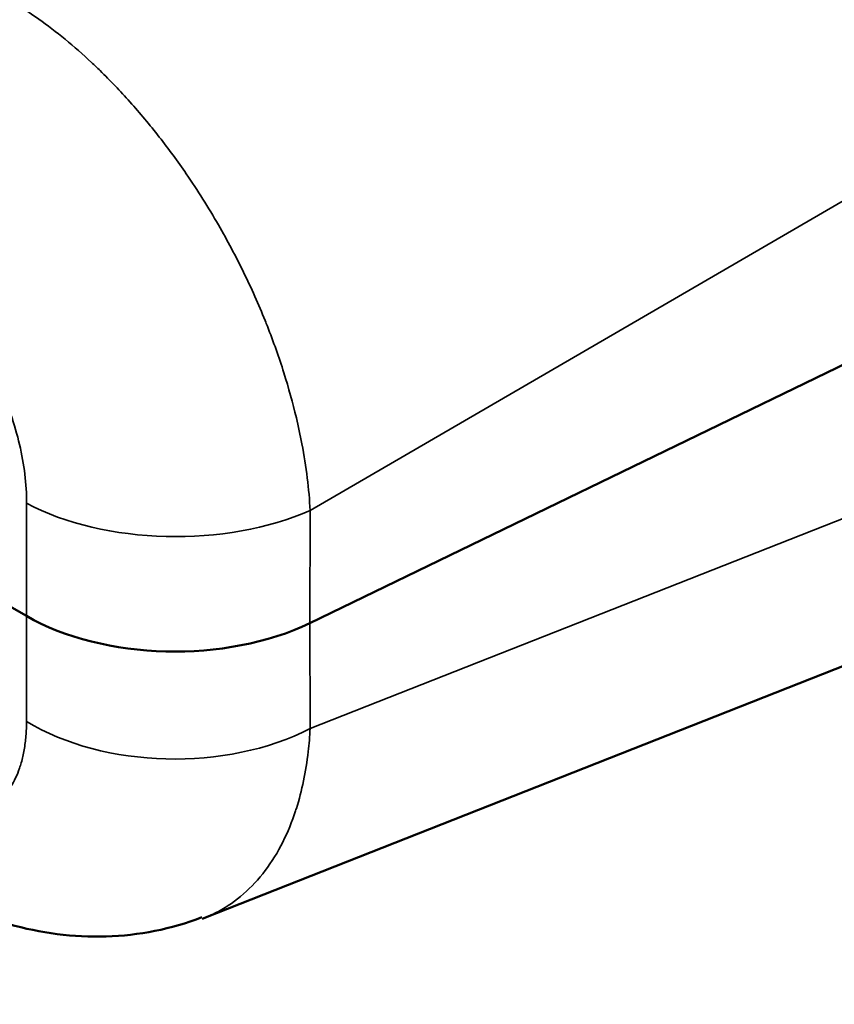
# Model space of a CAD drawing. Header units: millimetres. Extents: x 50 to 3176, y 50 to 2109.
# Tile 314 of 656: x 265.11 to 268.98, y 1612.85 to 1617.53. Entities that reach past the tile are written whole.
import ezdxf

# ---------------------------------------------------------------- set-up
doc = ezdxf.new("R2010")
doc.units = ezdxf.units.MM
doc.header["$LTSCALE"] = 10
doc.layers.add('Visible (ISO)', color=7, linetype='Continuous', lineweight=50)
doc.layers.add('Visible Narrow (ISO)', color=7, linetype='Continuous', lineweight=35)

msp = doc.modelspace()

# ---------------------------------------------------------------- linework, layer by layer
at = {"layer": 'Visible (ISO)'}
for p, q in [((265.1402, 1614.6968), (230.4736, 1634.7116)), ((270.425, 1616.5695), (266.4892, 1614.6628)), ((265.9845, 1613.2595), (269.8467, 1614.7824))]:
    msp.add_line(p, q, dxfattribs=at)
msp.add_ellipse((265.8469, 1615.1058), major_axis=(-1, -0.0001), ratio=0.577993, start_param=0.785858, end_param=2.268272, dxfattribs=at)
for points, knots in [([(278.8956, 1615.3615), (280.8423, 1616.4855), (282.4761, 1618.1489), (284.9601, 1622.3894), (285.806, 1624.9707), (286.6229, 1630.7942), (286.5902, 1634.0384), (285.6474, 1640.8552), (284.7372, 1644.4266), (282.1326, 1651.5345), (280.439, 1655.0698), (276.4398, 1661.7479), (274.1349, 1664.8896), (269.1456, 1670.4628), (266.462, 1672.8933), (260.9849, 1676.7965), (258.1924, 1678.2684), (252.78, 1680.1), (250.1605, 1680.4602), (247.0478, 1680.1776), (246.3553, 1680.0626), (245.6853, 1679.8977)], [3.926991, 3.926991, 3.926991, 3.926991, 4.244387, 4.244387, 4.563649, 4.563649, 4.884248, 4.884248, 5.204916, 5.204916, 5.525466, 5.525466, 5.845974, 5.845974, 6.166542, 6.166542, 6.487227, 6.487227, 6.80773, 6.80773, 6.902702, 6.902702, 6.902702, 6.902702]), ([(247.0216, 1623.5868), (247.5669, 1623.0001), (248.1204, 1622.4304), (250.9581, 1619.6383), (253.3494, 1617.7034), (258.1756, 1614.5959), (260.61, 1613.4236), (265.3347, 1611.9355), (267.6248, 1611.6197), (271.8821, 1611.8756), (273.8488, 1612.4478), (275.5722, 1613.4428)], [2.733922, 2.733922, 2.733922, 2.733922, 2.803059, 2.803059, 3.084042, 3.084042, 3.365025, 3.365025, 3.646008, 3.646008, 3.926991, 3.926991, 3.926991, 3.926991]), ([(265.9748, 1613.2635), (265.8302, 1613.2078), (265.6744, 1613.1771), (265.3645, 1613.1673), (265.2069, 1613.1883), (264.9228, 1613.27), (264.7925, 1613.3268), (264.67, 1613.3975)], [0, 0, 0, 0, 0.0494154, 0.0494154, 0.0993261, 0.0993261, 0.1441003, 0.1441003, 0.1441003, 0.1441003])]:
    msp.add_open_spline(points, degree=3, knots=knots, dxfattribs=at)
msp.add_open_spline([(265.9774, 1613.2568), (265.9798, 1613.2577), (265.9821, 1613.2586), (265.9845, 1613.2595)], degree=3, dxfattribs=at)
at = {"layer": 'Visible Narrow (ISO)'}
for p, q in [((266.4906, 1615.199), (270.4007, 1617.4693)), ((270.4007, 1615.7031), (266.4906, 1614.1613)), ((265.1415, 1615.233), (265.1402, 1614.6968)), ((266.4892, 1614.6628), (266.4906, 1615.199)), ((265.1402, 1614.6968), (265.1415, 1614.1954)), ((266.4906, 1614.1613), (266.4892, 1614.6628))]:
    msp.add_line(p, q, dxfattribs=at)
for centre, major_axis, ratio, start_param, end_param in [((260.6456, 1646.9715), (18.25, -31.6099), 0.57735, 0, 2.975711), ((257.3222, 1645.0527), (-18.25, 31.6099), 0.57735, 3.141593, 6.117304), ((257.2161, 1644.9915), (-18.175, 31.48), 0.57735, 1.952201, 6.117304), ((265.8482, 1615.6126), (-1, 0.0024), 0.538111, 0.787323, 2.269734), ((265.8482, 1614.6318), (1, 0.0026), 0.615297, 3.925987, 5.408398)]:
    msp.add_ellipse(centre, major_axis=major_axis, ratio=ratio, start_param=start_param, end_param=end_param, dxfattribs=at)
for points, knots in [([(266.4906, 1615.199), (266.4879, 1615.2494), (266.4834, 1615.3009), (266.477, 1615.3533), (266.4704, 1615.4067), (266.4618, 1615.4611), (266.4513, 1615.5161), (266.4436, 1615.5569), (266.4348, 1615.598), (266.4249, 1615.6394), (266.4081, 1615.7101), (266.3883, 1615.7816), (266.3656, 1615.8535), (266.3423, 1615.9272), (266.316, 1616.0012), (266.2869, 1616.0751), (266.2834, 1616.0839), (266.2799, 1616.0927), (266.2763, 1616.1016), (266.2451, 1616.1788), (266.2108, 1616.2558), (266.1736, 1616.3319), (266.1365, 1616.408), (266.0965, 1616.4832), (266.054, 1616.5568), (266.0061, 1616.6399), (265.955, 1616.7211), (265.9013, 1616.7994), (265.8599, 1616.8597), (265.8169, 1616.9184), (265.7727, 1616.975), (265.7274, 1617.0329), (265.6808, 1617.0886), (265.6332, 1617.1419), (265.5867, 1617.1939), (265.5392, 1617.2436), (265.4909, 1617.2906), (265.4775, 1617.3036), (265.4641, 1617.3165), (265.4506, 1617.3291), (265.4089, 1617.3682), (265.3667, 1617.4052), (265.3243, 1617.44), (265.2827, 1617.4741), (265.2409, 1617.5061), (265.199, 1617.5359), (265.1688, 1617.5573), (265.1386, 1617.5776), (265.1084, 1617.5967)], [0, 0, 0, 0, 0.0600023, 0.0600023, 0.0600023, 0.1212796, 0.1212796, 0.1212796, 0.1666667, 0.1666667, 0.1666667, 0.2442364, 0.2442364, 0.2442364, 0.3238242, 0.3238242, 0.3238242, 0.3333333, 0.3333333, 0.3333333, 0.4166667, 0.4166667, 0.4166667, 0.5, 0.5, 0.5, 0.594115, 0.594115, 0.594115, 0.6666667, 0.6666667, 0.6666667, 0.7408064, 0.7408064, 0.7408064, 0.813211, 0.813211, 0.813211, 0.8333333, 0.8333333, 0.8333333, 0.8954304, 0.8954304, 0.8954304, 0.9562112, 0.9562112, 0.9562112, 1, 1, 1, 1]), ([(265.1415, 1614.1954), (265.1412, 1614.1714), (265.1401, 1614.1485), (265.1363, 1614.1036), (265.1335, 1614.0818), (265.1262, 1614.0393), (265.1215, 1614.0187), (265.1134, 1613.99), (265.1106, 1613.9811), (265.0966, 1613.9408), (265.083, 1613.912), (265.051, 1613.8606), (265.0327, 1613.838), (264.9892, 1613.7964), (264.9635, 1613.7783), (264.9134, 1613.7534), (264.89, 1613.745), (264.8396, 1613.7331), (264.8125, 1613.7299), (264.7566, 1613.7292), (264.7279, 1613.7316), (264.6917, 1613.738), (264.6852, 1613.7393), (264.6586, 1613.7451), (264.6382, 1613.7507), (264.5971, 1613.7643), (264.5763, 1613.7722), (264.5349, 1613.7901), (264.5143, 1613.7999), (264.4834, 1613.816), (264.4734, 1613.8214), (264.4633, 1613.8271)], [0, 0, 0, 0, 0.055763, 0.055763, 0.113172, 0.113172, 0.172411, 0.172411, 0.2, 0.2, 0.300384, 0.300384, 0.4, 0.4, 0.512314, 0.512314, 0.6, 0.6, 0.691164, 0.691164, 0.780319, 0.780319, 0.8, 0.8, 0.859379, 0.859379, 0.917658, 0.917658, 0.973619, 0.973619, 1, 1, 1, 1]), ([(265.9845, 1613.2595), (266.0084, 1613.269), (266.0317, 1613.2798), (266.0543, 1613.292), (266.0968, 1613.315), (266.1367, 1613.3427), (266.1738, 1613.3751), (266.211, 1613.4074), (266.2453, 1613.4444), (266.2765, 1613.4856), (266.3077, 1613.5269), (266.3358, 1613.5724), (266.3606, 1613.6218), (266.3838, 1613.6681), (266.4041, 1613.7178), (266.4215, 1613.7706), (266.4226, 1613.7742), (266.4238, 1613.7779), (266.425, 1613.7815), (266.4383, 1613.8235), (266.4497, 1613.8674), (266.4592, 1613.913), (266.4685, 1613.9577), (266.4759, 1614.004), (266.4814, 1614.0518), (266.4856, 1614.0875), (266.4886, 1614.1241), (266.4906, 1614.1613)], [0.455615, 0.455615, 0.455615, 0.455615, 0.5, 0.5, 0.5, 0.5833333, 0.5833333, 0.5833333, 0.6666667, 0.6666667, 0.6666667, 0.75, 0.75, 0.75, 0.8279985, 0.8279985, 0.8279985, 0.8333333, 0.8333333, 0.8333333, 0.8948168, 0.8948168, 0.8948168, 0.9549885, 0.9549885, 0.9549885, 1, 1, 1, 1])]:
    msp.add_open_spline(points, degree=3, knots=knots, dxfattribs=at)
msp.add_open_spline([(264.8578, 1616.0636), (264.9174, 1615.9782), (265.018, 1615.8027), (265.1191, 1615.5093), (265.1409, 1615.325), (265.1415, 1615.233)], degree=3, dxfattribs=at)

doc.saveas('drawing.dxf')
